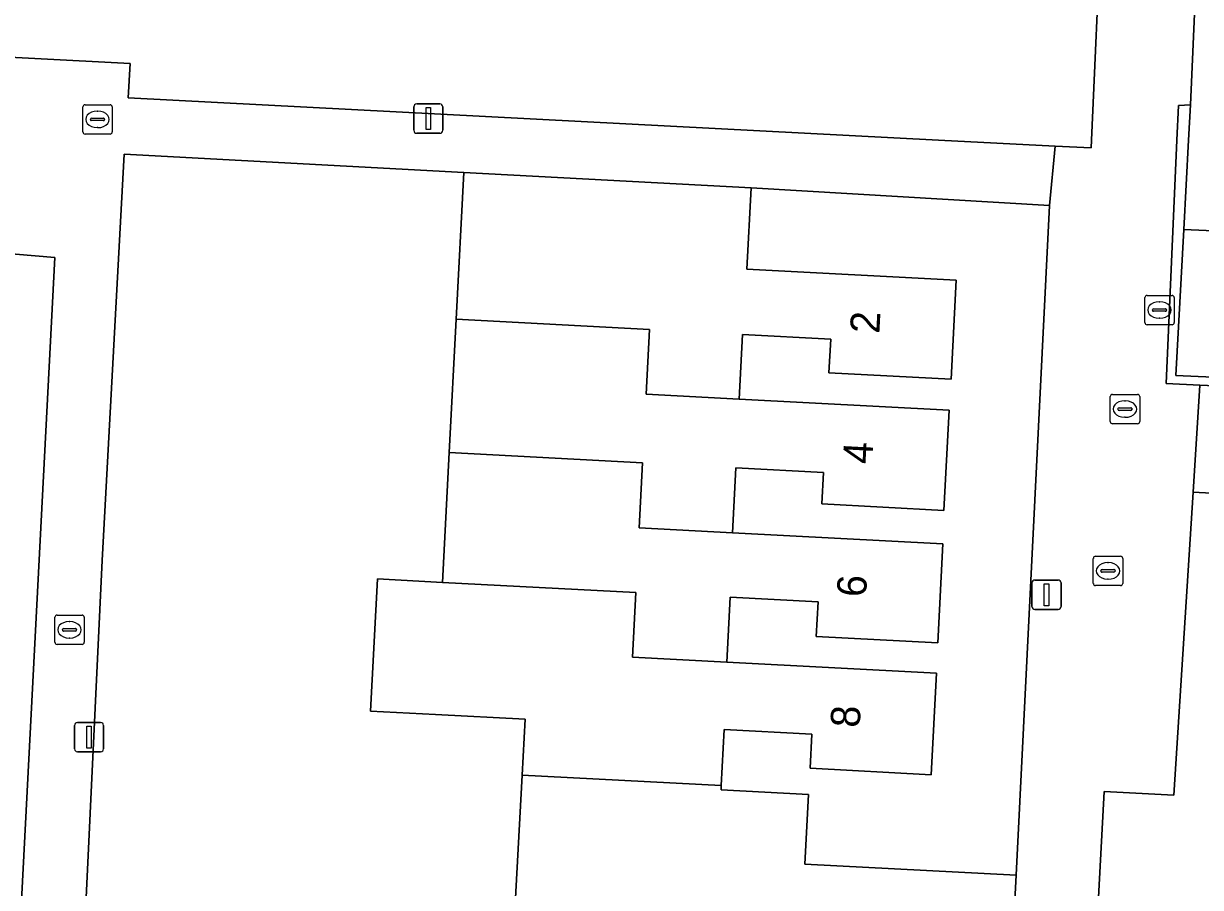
# Model space of a CAD drawing. Extents: x 162989 to 165008, y 383432 to 384338.
# Drawn here: x 164750.62 to 164790.72, y 383724.54 to 383753.97 of the extents above; entities that cross this region are included whole.
import ezdxf

# ---------------------------------------------------------------- set-up
doc = ezdxf.new("R2010")
doc.units = 0
for name, color, linetype in [('IMGEO_Erf', 7, 'Continuous'), ('IMGEO_Kolk', 7, 'Continuous'), ('IMGEO_Lichtmast', 7, 'Continuous'), ('IMGEO_Muur', 7, 'Continuous'), ('IMGEO_Pand', 7, 'Continuous'), ('IMGEO_Pand_nummerreeks', 7, 'Continuous'), ('IMGEO_Parkeervlak_open', 7, 'Continuous'), ('IMGEO_Rijbaan_lokaal_open', 7, 'Continuous'), ('IMGEO_Rioolput', 7, 'Continuous'), ('IMGEO_Voetpad_open', 7, 'Continuous')]:
    doc.layers.add(name, color=color, linetype=linetype)

msp = doc.modelspace()

# ---------------------------------------------------------------- linework, layer by layer
at = {"layer": 'IMGEO_Erf'}
for points in [[(164723.821, 383754.196), (164732.795, 383753.729), (164754.256, 383752.613), (164754.189, 383751.434), (164781.798, 383750), (164785.77, 383749.794), (164786.996, 383749.73), (164787.008, 383750), (164787.333, 383757.393)], [(164751.689, 383746.003), (164749.659, 383746.172), (164749.875, 383750), (164749.916, 383750.742), (164739.23, 383751.356), (164739.164, 383750), (164738.988, 383746.467), (164738.764, 383741.954), (164738.543, 383737.51), (164738.31, 383732.835), (164735.213, 383732.991), (164735.111, 383730.978), (164735.01, 383728.966), (164738.132, 383728.809), (164737.891, 383724.029), (164737.662, 383719.488), (164737.436, 383715.009), (164737.198, 383710.301), (164734.133, 383710.455), (164734.024, 383708.296), (164733.796, 383703.785)], [(164767.341, 383723.35), (164767.605, 383728.368), (164767.705, 383730.27), (164764.656, 383730.43), (164762.442, 383730.546), (164762.678, 383735.048), (164764.893, 383734.932), (164765.125, 383739.355), (164765.363, 383743.894), (164765.626, 383748.891), (164754.046, 383749.523), (164753.296, 383735.673), (164752.655, 383722.044)], [(164717.712, 383679.309), (164727.9, 383678.547), (164732.497, 383678.338), (164738.919, 383678.045), (164739.214, 383683.898), (164738.463, 383683.935), (164738.641, 383687.466), (164742.453, 383687.274), (164743.517, 383707.111), (164744.733, 383707.042), (164745.109, 383713.632), (164749.991, 383713.353), (164751.689, 383746.003)]]:
    msp.add_lwpolyline(points, dxfattribs=at)
msp.add_lwpolyline([(164785.58, 383747.774), (164775.412, 383748.377), (164775.266, 383745.599), (164782.397, 383745.224), (164782.22, 383741.854), (164778.06, 383742.073), (164778.12, 383743.217), (164775.115, 383743.375), (164775, 383741.175), (164782.151, 383740.799), (164781.972, 383737.384), (164777.821, 383737.602), (164777.877, 383738.672), (164774.893, 383738.829), (164774.777, 383736.62), (164781.943, 383736.243), (164781.766, 383732.874), (164777.63, 383733.092), (164777.692, 383734.268), (164774.696, 383734.425), (164774.58, 383732.21), (164781.729, 383731.834), (164781.548, 383728.38), (164777.418, 383728.597), (164777.479, 383729.758), (164774.491, 383729.915), (164774.391, 383728.015), (164774.383, 383727.864), (164777.363, 383727.708), (164777.239, 383725.337), (164784.442, 383724.959)], close=True, dxfattribs=at)
at = {"layer": 'IMGEO_Kolk'}
for p, q in [((164752.64, 383750.278), (164752.64, 383751.13)), ((164752.715, 383751.204), (164753.567, 383751.204)), ((164753.641, 383751.13), (164753.641, 383750.278)), ((164752.899, 383750.698), (164752.899, 383750.71)), ((164752.942, 383750.747), (164753.34, 383750.747)), ((164753.128, 383750.984), (164753.153, 383750.984)), ((164753.383, 383750.71), (164753.383, 383750.698)), ((164753.337, 383750.661), (164752.939, 383750.661)), ((164753.151, 383750.424), (164753.126, 383750.424)), ((164753.567, 383750.204), (164752.715, 383750.204)), ((164788.898, 383744.709), (164789.75, 383744.709)), ((164788.823, 383743.783), (164788.823, 383744.635)), ((164789.311, 383744.489), (164789.336, 383744.489)), ((164789.824, 383744.635), (164789.824, 383743.783)), ((164789.082, 383744.203), (164789.082, 383744.215)), ((164789.52, 383744.166), (164789.122, 383744.166)), ((164789.125, 383744.252), (164789.523, 383744.252)), ((164789.334, 383743.929), (164789.309, 383743.929)), ((164789.566, 383744.215), (164789.566, 383744.203)), ((164789.75, 383743.709), (164788.898, 383743.709)), ((164787.068, 383734.898), (164787.068, 383735.75)), ((164787.143, 383735.824), (164787.995, 383735.824)), ((164787.556, 383735.604), (164787.581, 383735.604)), ((164788.069, 383735.75), (164788.069, 383734.898)), ((164787.327, 383735.318), (164787.327, 383735.33)), ((164787.765, 383735.281), (164787.367, 383735.281)), ((164787.37, 383735.367), (164787.768, 383735.367)), ((164787.811, 383735.33), (164787.811, 383735.318)), ((164787.995, 383734.824), (164787.143, 383734.824)), ((164787.579, 383735.044), (164787.554, 383735.044)), ((164751.685, 383732.89), (164751.685, 383733.742)), ((164751.76, 383733.816), (164752.612, 383733.816)), ((164752.173, 383733.596), (164752.198, 383733.596)), ((164752.686, 383733.742), (164752.686, 383732.89)), ((164751.944, 383733.31), (164751.944, 383733.322)), ((164752.382, 383733.273), (164751.984, 383733.273)), ((164751.987, 383733.359), (164752.385, 383733.359)), ((164752.428, 383733.322), (164752.428, 383733.31)), ((164752.612, 383732.816), (164751.76, 383732.816)), ((164752.196, 383733.036), (164752.171, 383733.036))]:
    msp.add_line(p, q, dxfattribs=at)
for points in [[(164752.64, 383750.278), (164752.64, 383751.13)], [(164752.715, 383751.204), (164753.567, 383751.204)], [(164753.641, 383751.13), (164753.641, 383750.278)], [(164753.567, 383750.204), (164752.715, 383750.204)], [(164788.898, 383744.709), (164789.75, 383744.709)], [(164788.823, 383743.783), (164788.823, 383744.635)], [(164789.824, 383744.635), (164789.824, 383743.783)], [(164789.75, 383743.709), (164788.898, 383743.709)], [(164787.068, 383734.898), (164787.068, 383735.75)], [(164787.143, 383735.824), (164787.995, 383735.824)], [(164788.069, 383735.75), (164788.069, 383734.898)], [(164787.995, 383734.824), (164787.143, 383734.824)], [(164751.685, 383732.89), (164751.685, 383733.742)], [(164751.76, 383733.816), (164752.612, 383733.816)], [(164752.686, 383733.742), (164752.686, 383732.89)], [(164752.612, 383732.816), (164751.76, 383732.816)]]:
    msp.add_lwpolyline(points, dxfattribs=at)
for centre, radius, start, end in [((164752.717, 383751.128), 0.0765, 91.552, 178.448), ((164752.717, 383751.128), 0.0765, 91.552, 178.448), ((164753.565, 383751.128), 0.0765, 1.552, 88.448), ((164753.565, 383751.128), 0.0765, 1.552, 88.448), ((164752.939, 383750.707), 0.0403, 85.8775, 175.7526), ((164753.344, 383750.709), 0.0386, 1.7309, 96.639), ((164752.936, 383750.697), 0.0366, 178.938, 274.7102), ((164753.34, 383750.704), 0.043, 264.8664, 352.4533), ((164752.717, 383750.28), 0.0765, 181.552, 268.448), ((164752.717, 383750.28), 0.0765, 181.552, 268.448), ((164753.565, 383750.28), 0.0765, 271.552, 358.448), ((164753.565, 383750.28), 0.0765, 271.552, 358.448), ((164788.9, 383744.633), 0.0765, 91.552, 178.448), ((164788.9, 383744.633), 0.0765, 91.552, 178.448), ((164789.748, 383744.633), 0.0765, 1.552, 88.448), ((164789.748, 383744.633), 0.0765, 1.552, 88.448), ((164789.122, 383744.212), 0.0403, 85.8775, 175.7526), ((164789.119, 383744.202), 0.0366, 178.938, 274.7102), ((164789.523, 383744.209), 0.043, 264.8664, 352.4533), ((164789.527, 383744.214), 0.0386, 1.7309, 96.639), ((164788.9, 383743.785), 0.0765, 181.552, 268.448), ((164788.9, 383743.785), 0.0765, 181.552, 268.448), ((164789.748, 383743.785), 0.0765, 271.552, 358.448), ((164789.748, 383743.785), 0.0765, 271.552, 358.448), ((164787.145, 383735.748), 0.0765, 91.552, 178.448), ((164787.145, 383735.748), 0.0765, 91.552, 178.448), ((164787.993, 383735.748), 0.0765, 1.552, 88.448), ((164787.993, 383735.748), 0.0765, 1.552, 88.448), ((164787.367, 383735.327), 0.0403, 85.8775, 175.7526), ((164787.364, 383735.317), 0.0366, 178.938, 274.7102), ((164787.768, 383735.324), 0.043, 264.8664, 352.4533), ((164787.772, 383735.329), 0.0386, 1.7309, 96.639), ((164787.145, 383734.9), 0.0765, 181.552, 268.448), ((164787.145, 383734.9), 0.0765, 181.552, 268.448), ((164787.993, 383734.9), 0.0765, 271.552, 358.448), ((164787.993, 383734.9), 0.0765, 271.552, 358.448), ((164751.762, 383733.74), 0.0765, 91.552, 178.448), ((164751.762, 383733.74), 0.0765, 91.552, 178.448), ((164752.61, 383733.74), 0.0765, 1.552, 88.448), ((164752.61, 383733.74), 0.0765, 1.552, 88.448), ((164751.984, 383733.319), 0.0403, 85.8775, 175.7526), ((164751.981, 383733.309), 0.0366, 178.938, 274.7102), ((164752.385, 383733.316), 0.043, 264.8664, 352.4533), ((164752.389, 383733.321), 0.0386, 1.7309, 96.639), ((164751.762, 383732.892), 0.0765, 181.552, 268.448), ((164751.762, 383732.892), 0.0765, 181.552, 268.448), ((164752.61, 383732.892), 0.0765, 271.552, 358.448), ((164752.61, 383732.892), 0.0765, 271.552, 358.448)]:
    msp.add_arc(centre, radius, start, end, dxfattribs=at)
for centre, major_axis, ratio, start_param, end_param in [((164753.127, 383750.704), (-0.387, 0.002), 0.722429, 4.712389, 7.853982), ((164753.152, 383750.704), (-0.39, 0.002), 0.717154, 1.570796, 4.712389), ((164789.31, 383744.209), (-0.387, 0.002), 0.722429, 4.712389, 7.853982), ((164789.335, 383744.209), (-0.39, 0.002), 0.717154, 1.570796, 4.712389), ((164787.555, 383735.324), (-0.387, 0.002), 0.722429, 4.712389, 7.853982), ((164787.58, 383735.324), (-0.39, 0.002), 0.717154, 1.570796, 4.712389), ((164752.172, 383733.316), (-0.387, 0.002), 0.722429, 4.712389, 7.853982), ((164752.197, 383733.316), (-0.39, 0.002), 0.717154, 1.570796, 4.712389)]:
    msp.add_ellipse(centre, major_axis=major_axis, ratio=ratio, start_param=start_param, end_param=end_param, dxfattribs=at)
at = {"layer": 'IMGEO_Lichtmast'}
for p, q in [((164763.916, 383750.332), (164763.916, 383751.132)), ((164763.916, 383751.132), (164763.916, 383750.332)), ((164764.016, 383751.232), (164764.806, 383751.232)), ((164764.806, 383751.232), (164764.016, 383751.232)), ((164764.906, 383751.132), (164764.906, 383750.332)), ((164764.906, 383750.332), (164764.906, 383751.132)), ((164764.806, 383750.232), (164764.016, 383750.232)), ((164764.016, 383750.232), (164764.806, 383750.232)), ((164784.978, 383734.112), (164784.978, 383734.912)), ((164784.978, 383734.912), (164784.978, 383734.112)), ((164785.078, 383735.012), (164785.868, 383735.012)), ((164785.868, 383735.012), (164785.078, 383735.012)), ((164785.968, 383734.912), (164785.968, 383734.112)), ((164785.968, 383734.112), (164785.968, 383734.912)), ((164785.868, 383734.012), (164785.078, 383734.012)), ((164785.078, 383734.012), (164785.868, 383734.012)), ((164752.356, 383729.26), (164752.356, 383730.06)), ((164752.356, 383730.06), (164752.356, 383729.26)), ((164752.456, 383730.16), (164753.246, 383730.16)), ((164753.246, 383730.16), (164752.456, 383730.16)), ((164753.346, 383730.06), (164753.346, 383729.26)), ((164753.346, 383729.26), (164753.346, 383730.06)), ((164753.246, 383729.16), (164752.456, 383729.16)), ((164752.456, 383729.16), (164753.246, 383729.16))]:
    msp.add_line(p, q, dxfattribs=at)
for points in [[(164764.336, 383751.107), (164764.486, 383751.107), (164764.486, 383750.357), (164764.336, 383750.357), (164764.336, 383751.107)], [(164785.398, 383734.887), (164785.548, 383734.887), (164785.548, 383734.137), (164785.398, 383734.137), (164785.398, 383734.887)], [(164752.776, 383730.035), (164752.926, 383730.035), (164752.926, 383729.285), (164752.776, 383729.285), (164752.776, 383730.035)]]:
    msp.add_lwpolyline(points, dxfattribs=at)
for centre, start, end in [((164764.016, 383751.132), 90, 180), ((164764.016, 383751.132), 90, 180), ((164764.806, 383751.132), 0, 90), ((164764.806, 383751.132), 360, 90), ((164764.016, 383750.332), 180, 270), ((164764.016, 383750.332), 180, 270), ((164764.806, 383750.332), 270, 0), ((164764.806, 383750.332), 270, 0), ((164785.078, 383734.912), 90, 180), ((164785.078, 383734.912), 90, 180), ((164785.868, 383734.912), 0, 90), ((164785.868, 383734.912), 360, 90), ((164785.078, 383734.112), 180, 270), ((164785.078, 383734.112), 180, 270), ((164785.868, 383734.112), 270, 0), ((164785.868, 383734.112), 270, 0), ((164752.456, 383730.06), 90, 180), ((164752.456, 383730.06), 90, 180), ((164753.246, 383730.06), 0, 90), ((164753.246, 383730.06), 360, 90), ((164752.456, 383729.26), 180, 270), ((164752.456, 383729.26), 180, 270), ((164753.246, 383729.26), 270, 0), ((164753.246, 383729.26), 270, 0)]:
    msp.add_arc(centre, 0.1, start, end, dxfattribs=at)
at = {"layer": 'IMGEO_Muur'}
msp.add_lwpolyline([(164807.991, 383741.17), (164789.884, 383741.977), (164790.15, 383746.953), (164790.313, 383750), (164790.377, 383751.2), (164789.967, 383751.176), (164789.915, 383750), (164789.55, 383741.702), (164790.702, 383741.652), (164808.267, 383740.886)], dxfattribs=at)
at = {"layer": 'IMGEO_Pand'}
for points in [[(164775, 383741.175), (164775.115, 383743.375), (164778.12, 383743.217), (164778.06, 383742.073), (164782.22, 383741.854), (164782.397, 383745.224), (164775.266, 383745.599), (164775.412, 383748.377), (164765.626, 383748.891), (164765.363, 383743.894), (164771.948, 383743.543), (164771.833, 383741.341)], [(164775, 383741.175), (164771.833, 383741.341), (164771.948, 383743.543), (164765.363, 383743.894), (164765.125, 383739.355), (164771.71, 383739.001), (164771.593, 383736.786), (164774.777, 383736.62), (164774.893, 383738.829), (164777.877, 383738.672), (164777.821, 383737.602), (164781.972, 383737.384), (164782.151, 383740.799)], [(164765.125, 383739.355), (164764.893, 383734.932), (164771.478, 383734.591), (164771.362, 383732.379), (164774.58, 383732.21), (164774.696, 383734.425), (164777.692, 383734.268), (164777.63, 383733.092), (164781.766, 383732.874), (164781.943, 383736.243), (164774.777, 383736.62), (164771.593, 383736.786), (164771.71, 383739.001)], [(164791.793, 383720.984), (164792.138, 383727.41), (164794.41, 383727.289), (164794.589, 383730.678), (164792.319, 383730.799), (164792.493, 383734.06), (164793.619, 383734), (164793.823, 383737.822), (164790.47, 383738.001), (164789.815, 383727.682), (164787.441, 383727.809), (164787.09, 383721.235)], [(164774.391, 383728.015), (164774.491, 383729.915), (164777.479, 383729.758), (164777.418, 383728.597), (164781.548, 383728.38), (164781.729, 383731.834), (164774.58, 383732.21), (164771.362, 383732.379), (164771.478, 383734.591), (164764.893, 383734.932), (164762.678, 383735.048), (164762.442, 383730.546), (164764.656, 383730.43), (164767.705, 383730.27), (164767.605, 383728.368)], [(164774.391, 383728.015), (164767.605, 383728.368), (164767.341, 383723.35), (164770.449, 383723.187), (164770.34, 383721.109), (164777.032, 383720.752), (164777.148, 383722.951), (164780.516, 383722.774), (164780.461, 383721.729), (164784.262, 383721.529), (164784.442, 383724.959), (164777.239, 383725.337), (164777.363, 383727.708), (164774.383, 383727.864)]]:
    msp.add_lwpolyline(points, close=True, dxfattribs=at)
at = {"layer": 'IMGEO_Parkeervlak_open'}
msp.add_lwpolyline([(164808.233, 383746.147), (164790.15, 383746.953), (164789.884, 383741.977), (164807.991, 383741.17)], close=True, dxfattribs=at)
at = {"layer": 'IMGEO_Rijbaan_lokaal_open'}
msp.add_lwpolyline([(164796.935, 383770.852), (164797.078, 383773.749), (164791.377, 383773.957), (164790.377, 383751.2), (164790.313, 383750), (164790.15, 383746.953), (164808.233, 383746.147), (164808.533, 383746.123), (164808.668, 383749.309), (164821.207, 383748.633), (164821.312, 383750), (164821.436, 383752.563), (164821.533, 383754.99), (164818.484, 383755.14), (164815.434, 383755.29), (164812.384, 383755.44), (164808.564, 383755.628), (164808.456, 383753.446), (164805.418, 383753.595), (164802.38, 383753.745), (164799.342, 383753.894), (164799.453, 383756.154), (164796.226, 383756.313), (164796.408, 383760.009)], close=True, dxfattribs=at)
at = {"layer": 'IMGEO_Rioolput'}
for p, q in [((164787.647, 383740.409), (164787.647, 383741.261)), ((164787.722, 383741.335), (164788.574, 383741.335)), ((164788.135, 383741.115), (164788.16, 383741.115)), ((164788.648, 383741.261), (164788.648, 383740.409)), ((164787.906, 383740.829), (164787.906, 383740.841)), ((164788.344, 383740.792), (164787.946, 383740.792)), ((164787.949, 383740.878), (164788.347, 383740.878)), ((164788.39, 383740.841), (164788.39, 383740.829)), ((164788.574, 383740.335), (164787.722, 383740.335)), ((164788.158, 383740.555), (164788.133, 383740.555))]:
    msp.add_line(p, q, dxfattribs=at)
for points in [[(164787.647, 383740.409), (164787.647, 383741.261)], [(164787.722, 383741.335), (164788.574, 383741.335)], [(164788.648, 383741.261), (164788.648, 383740.409)], [(164788.574, 383740.335), (164787.722, 383740.335)]]:
    msp.add_lwpolyline(points, dxfattribs=at)
for centre, radius, start, end in [((164787.724, 383741.259), 0.0765, 91.552, 178.448), ((164787.724, 383741.259), 0.0765, 91.552, 178.448), ((164788.572, 383741.259), 0.0765, 1.552, 88.448), ((164788.572, 383741.259), 0.0765, 1.552, 88.448), ((164787.946, 383740.838), 0.0403, 85.8775, 175.7526), ((164787.943, 383740.828), 0.0366, 178.938, 274.7102), ((164788.347, 383740.835), 0.043, 264.8664, 352.4533), ((164788.351, 383740.84), 0.0386, 1.7309, 96.639), ((164787.724, 383740.411), 0.0765, 181.552, 268.448), ((164787.724, 383740.411), 0.0765, 181.552, 268.448), ((164788.572, 383740.411), 0.0765, 271.552, 358.448), ((164788.572, 383740.411), 0.0765, 271.552, 358.448)]:
    msp.add_arc(centre, radius, start, end, dxfattribs=at)
for centre, major_axis, ratio, start_param, end_param in [((164788.134, 383740.835), (-0.387, 0.002), 0.722429, 4.712389, 7.853982), ((164788.159, 383740.835), (-0.39, 0.002), 0.717154, 1.570796, 4.712389)]:
    msp.add_ellipse(centre, major_axis=major_axis, ratio=ratio, start_param=start_param, end_param=end_param, dxfattribs=at)
at = {"layer": 'IMGEO_Voetpad_open'}
for points in [[(164795.511, 383713.718), (164786.762, 383714.136), (164787.09, 383721.235), (164787.441, 383727.809), (164789.815, 383727.682), (164790.47, 383738.001), (164790.702, 383741.652), (164789.55, 383741.702), (164789.915, 383750), (164789.967, 383751.176), (164790.377, 383751.2), (164791.377, 383773.957)], [(164787.333, 383757.393), (164787.008, 383750), (164786.996, 383749.73), (164785.77, 383749.794), (164785.58, 383747.774), (164784.442, 383724.959), (164784.262, 383721.529), (164784.14, 383719.138), (164783.961, 383715.731), (164783.698, 383711.421), (164790.189, 383711.08), (164792.654, 383711.007)], [(164808.267, 383740.886), (164790.702, 383741.652), (164790.47, 383738.001), (164793.823, 383737.822)]]:
    msp.add_lwpolyline(points, dxfattribs=at)
msp.add_lwpolyline([(164785.77, 383749.794), (164781.798, 383750), (164754.189, 383751.434), (164754.256, 383752.613), (164732.795, 383753.729), (164732.667, 383751.678), (164739.23, 383751.356), (164749.916, 383750.742), (164749.875, 383750), (164749.659, 383746.172), (164751.689, 383746.003), (164749.991, 383713.353), (164749.625, 383706.757), (164751.796, 383706.643), (164752.122, 383712.834), (164752.655, 383722.044), (164753.296, 383735.673), (164754.046, 383749.523), (164765.626, 383748.891), (164775.412, 383748.377), (164785.58, 383747.774)], close=True, dxfattribs=at)

# ---------------------------------------------------------------- texts
at = {"layer": 'IMGEO_Pand_nummerreeks'}
for s, rotation, p in [('2', 86.9935, (164779.777, 383743.394)), ('4', 86.9995, (164779.53, 383738.948)), ('6', 86.9926, (164779.323, 383734.416)), ('8', 87.0003, (164779.107, 383729.968))]:
    msp.add_text(s, height=1, rotation=rotation, dxfattribs=at).set_placement(p)

doc.saveas('drawing.dxf')
